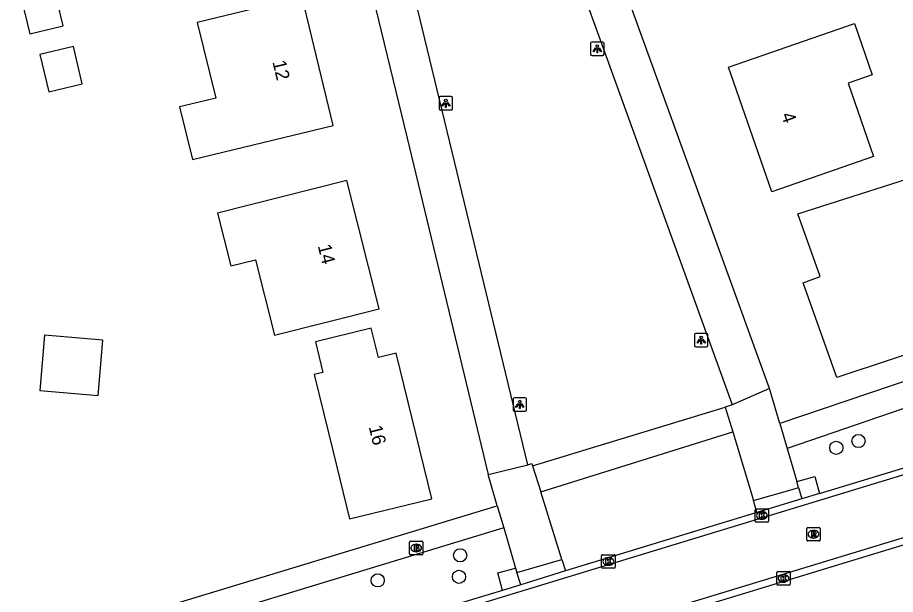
# Model space of a CAD drawing. Extents: x 162675 to 163482, y 379761 to 381227.
# Drawn here: x 162936.4 to 163001.5, y 380769.6 to 380812.4 of the extents above; entities that cross this region are included whole.
import ezdxf

# ---------------------------------------------------------------- set-up
doc = ezdxf.new("R2010")
doc.units = 0
for name, color, linetype in [('IMGEO_Berm_halfverhard', 7, 'Continuous'), ('IMGEO_Boom', 7, 'Continuous'), ('IMGEO_Brandkraan', 7, 'Continuous'), ('IMGEO_Kolk', 7, 'Continuous'), ('IMGEO_Lichtpunt', 7, 'Continuous'), ('IMGEO_Pand', 7, 'Continuous'), ('IMGEO_Pand_nummerreeks', 7, 'Continuous'), ('IMGEO_Pand_vergunning_verleend', 7, 'Continuous'), ('IMGEO_Rijbaan_lokaal_gesloten', 7, 'Continuous'), ('IMGEO_Rijbaan_lokaal_open', 7, 'Continuous'), ('IMGEO_Rioolput', 7, 'Continuous'), ('IMGEO_Voetpad_open', 7, 'Continuous')]:
    doc.layers.add(name, color=color, linetype=linetype)

msp = doc.modelspace()

# ---------------------------------------------------------------- linework, layer by layer
at = {"layer": 'IMGEO_Berm_halfverhard'}
for points in [[(162994.204, 380778.017), (162995.544, 380778.396), (162995.902, 380777.131)], [(162972.355, 380769.952), (162972.013, 380771.253), (162973.327, 380771.598)]]:
    msp.add_lwpolyline(points, dxfattribs=at)
at = {"layer": 'IMGEO_Boom'}
for centre in [(162998.789, 380781.023), (162997.137, 380780.52), (162969.227, 380772.553), (162969.138, 380770.958), (162963.104, 380770.691)]:
    msp.add_circle(centre, 0.489, dxfattribs=at)
at = {"layer": 'IMGEO_Brandkraan'}
for p, q in [((162965.463, 380772.667), (162965.463, 380773.519)), ((162965.538, 380773.593), (162966.39, 380773.593)), ((162966.464, 380773.519), (162966.464, 380772.667)), ((162965.974, 380772.813), (162965.949, 380772.813)), ((162965.951, 380773.373), (162965.976, 380773.373)), ((162966.39, 380772.593), (162965.538, 380772.593))]:
    msp.add_line(p, q, dxfattribs=at)
for points in [[(162965.463, 380772.667), (162965.463, 380773.519)], [(162965.538, 380773.593), (162966.39, 380773.593)], [(162966.464, 380773.519), (162966.464, 380772.667)], [(162965.811, 380773.293), (162965.811, 380772.893), (162966.024, 380772.893)], [(162966.042, 380773.293), (162965.811, 380773.293)], [(162965.99, 380773.212), (162965.936, 380773.212), (162965.936, 380773.136)], [(162965.936, 380773.136), (162965.989, 380773.136)], [(162965.998, 380773.06), (162965.936, 380773.06), (162965.936, 380772.979)], [(162965.936, 380772.979), (162965.998, 380772.979)], [(162966.39, 380772.593), (162965.538, 380772.593)]]:
    msp.add_lwpolyline(points, dxfattribs=at)
for centre, radius, start, end in [((162965.54, 380773.517), 0.0765, 91.55205, 178.44795), ((162965.54, 380773.517), 0.0765, 91.55205, 178.44795), ((162966.388, 380773.517), 0.0765, 1.55205, 88.44795), ((162966.388, 380773.517), 0.0765, 1.55205, 88.44795), ((162965.991, 380773.174), 0.0379, 267.82845, 90.93552), ((162965.999, 380773.019), 0.0404, 269.87594, 90.50774), ((162966.03, 380773.144), 0.251, 268.66757, 293.53466), ((162966.046, 380773.148), 0.145, 59.4692, 91.53667), ((162966.071, 380773.195), 0.0922, 285.51372, 58.15012), ((162966.076, 380773.003), 0.105, 301.31148, 78.98903), ((162965.54, 380772.669), 0.0765, 181.55205, 268.44795), ((162965.54, 380772.669), 0.0765, 181.55205, 268.44795), ((162966.388, 380772.669), 0.0765, 271.55205, 358.44795), ((162966.388, 380772.669), 0.0765, 271.55205, 358.44795)]:
    msp.add_arc(centre, radius, start, end, dxfattribs=at)
for centre, major_axis, ratio, start_param, end_param in [((162965.95, 380773.093), (-0.387, 0.002), 0.722429, 4.712389, 7.853982), ((162965.975, 380773.093), (-0.39, 0.002), 0.717154, 1.570796, 4.712389)]:
    msp.add_ellipse(centre, major_axis=major_axis, ratio=ratio, start_param=start_param, end_param=end_param, dxfattribs=at)
at = {"layer": 'IMGEO_Kolk'}
for p, q in [((162991.191, 380776.003), (162992.043, 380776.003)), ((162991.116, 380775.077), (162991.116, 380775.929)), ((162991.604, 380775.783), (162991.629, 380775.783)), ((162992.117, 380775.929), (162992.117, 380775.077)), ((162992.043, 380775.003), (162991.191, 380775.003)), ((162991.627, 380775.223), (162991.602, 380775.223)), ((162979.721, 380771.67), (162979.721, 380772.522)), ((162979.796, 380772.596), (162980.648, 380772.596)), ((162980.209, 380772.376), (162980.234, 380772.376)), ((162980.722, 380772.522), (162980.722, 380771.67)), ((162980.648, 380771.596), (162979.796, 380771.596)), ((162980.232, 380771.816), (162980.207, 380771.816)), ((162992.717, 380770.413), (162992.717, 380771.265)), ((162992.792, 380771.339), (162993.644, 380771.339)), ((162993.205, 380771.119), (162993.23, 380771.119)), ((162993.718, 380771.265), (162993.718, 380770.413)), ((162993.644, 380770.339), (162992.792, 380770.339)), ((162993.228, 380770.559), (162993.203, 380770.559))]:
    msp.add_line(p, q, dxfattribs=at)
for points in [[(162991.191, 380776.003), (162992.043, 380776.003)], [(162991.116, 380775.077), (162991.116, 380775.929)], [(162991.437, 380775.703), (162991.56, 380775.703), (162991.56, 380775.552), (162991.69, 380775.703), (162991.854, 380775.703), (162991.708, 380775.552), (162991.861, 380775.303), (162991.709, 380775.303), (162991.624, 380775.467), (162991.56, 380775.4), (162991.56, 380775.303), (162991.437, 380775.303), (162991.437, 380775.703)], [(162992.117, 380775.929), (162992.117, 380775.077)], [(162992.043, 380775.003), (162991.191, 380775.003)], [(162979.721, 380771.67), (162979.721, 380772.522)], [(162979.796, 380772.596), (162980.648, 380772.596)], [(162980.042, 380772.296), (162980.165, 380772.296), (162980.165, 380772.145), (162980.295, 380772.296), (162980.459, 380772.296), (162980.313, 380772.145), (162980.466, 380771.896), (162980.314, 380771.896), (162980.229, 380772.06), (162980.165, 380771.993), (162980.165, 380771.896), (162980.042, 380771.896), (162980.042, 380772.296)], [(162980.722, 380772.522), (162980.722, 380771.67)], [(162980.648, 380771.596), (162979.796, 380771.596)], [(162992.717, 380770.413), (162992.717, 380771.265)], [(162992.792, 380771.339), (162993.644, 380771.339)], [(162993.038, 380771.039), (162993.161, 380771.039), (162993.161, 380770.888), (162993.291, 380771.039), (162993.455, 380771.039), (162993.309, 380770.888), (162993.462, 380770.639), (162993.31, 380770.639), (162993.225, 380770.803), (162993.161, 380770.736), (162993.161, 380770.639), (162993.038, 380770.639), (162993.038, 380771.039)], [(162993.718, 380771.265), (162993.718, 380770.413)], [(162993.644, 380770.339), (162992.792, 380770.339)]]:
    msp.add_lwpolyline(points, dxfattribs=at)
for centre, start, end in [((162991.193, 380775.927), 91.55205, 178.44795), ((162991.193, 380775.927), 91.55205, 178.44795), ((162992.041, 380775.927), 1.55205, 88.44795), ((162992.041, 380775.927), 1.55205, 88.44795), ((162991.193, 380775.079), 181.55205, 268.44795), ((162991.193, 380775.079), 181.55205, 268.44795), ((162992.041, 380775.079), 271.55205, 358.44795), ((162992.041, 380775.079), 271.55205, 358.44795), ((162979.798, 380772.52), 91.55205, 178.44795), ((162979.798, 380772.52), 91.55205, 178.44795), ((162980.646, 380772.52), 1.55205, 88.44795), ((162980.646, 380772.52), 1.55205, 88.44795), ((162979.798, 380771.672), 181.55205, 268.44795), ((162979.798, 380771.672), 181.55205, 268.44795), ((162980.646, 380771.672), 271.55205, 358.44795), ((162980.646, 380771.672), 271.55205, 358.44795), ((162992.794, 380771.263), 91.55205, 178.44795), ((162992.794, 380771.263), 91.55205, 178.44795), ((162993.642, 380771.263), 1.55205, 88.44795), ((162993.642, 380771.263), 1.55205, 88.44795), ((162992.794, 380770.415), 181.55205, 268.44795), ((162992.794, 380770.415), 181.55205, 268.44795), ((162993.642, 380770.415), 271.55205, 358.44795), ((162993.642, 380770.415), 271.55205, 358.44795)]:
    msp.add_arc(centre, 0.0765, start, end, dxfattribs=at)
for centre, major_axis, ratio, start_param, end_param in [((162991.603, 380775.503), (-0.387, 0.002), 0.722429, 4.712389, 7.853982), ((162991.628, 380775.503), (-0.39, 0.002), 0.717154, 1.570796, 4.712389), ((162980.208, 380772.096), (-0.387, 0.002), 0.722429, 4.712389, 7.853982), ((162980.233, 380772.096), (-0.39, 0.002), 0.717154, 1.570796, 4.712389), ((162993.204, 380770.839), (-0.387, 0.002), 0.722429, 4.712389, 7.853982), ((162993.229, 380770.839), (-0.39, 0.002), 0.717154, 1.570796, 4.712389)]:
    msp.add_ellipse(centre, major_axis=major_axis, ratio=ratio, start_param=start_param, end_param=end_param, dxfattribs=at)
at = {"layer": 'IMGEO_Lichtpunt'}
for p, q in [((162978.904, 380810.526), (162978.904, 380809.719)), ((162978.904, 380810.526), (162978.904, 380809.719)), ((162979.806, 380810.621), (162978.998, 380810.621)), ((162979.806, 380810.621), (162978.998, 380810.621)), ((162979.9, 380809.719), (162979.9, 380810.526)), ((162979.9, 380809.719), (162979.9, 380810.526)), ((162978.998, 380809.625), (162979.806, 380809.625)), ((162978.998, 380809.625), (162979.806, 380809.625)), ((162967.666, 380806.479), (162967.666, 380805.672)), ((162967.666, 380806.479), (162967.666, 380805.672)), ((162968.568, 380806.574), (162967.76, 380806.574)), ((162968.568, 380806.574), (162967.76, 380806.574)), ((162968.662, 380805.672), (162968.662, 380806.479)), ((162968.662, 380805.672), (162968.662, 380806.479)), ((162967.76, 380805.578), (162968.568, 380805.578)), ((162967.76, 380805.578), (162968.568, 380805.578)), ((162986.615, 380788.916), (162986.615, 380788.109)), ((162986.615, 380788.916), (162986.615, 380788.109)), ((162987.517, 380789.011), (162986.709, 380789.011)), ((162987.517, 380789.011), (162986.709, 380789.011)), ((162987.611, 380788.109), (162987.611, 380788.916)), ((162987.611, 380788.109), (162987.611, 380788.916)), ((162986.709, 380788.015), (162987.517, 380788.015)), ((162986.709, 380788.015), (162987.517, 380788.015)), ((162973.151, 380784.147), (162973.151, 380783.34)), ((162973.151, 380784.147), (162973.151, 380783.34)), ((162974.053, 380784.242), (162973.245, 380784.242)), ((162974.053, 380784.242), (162973.245, 380784.242)), ((162974.147, 380783.34), (162974.147, 380784.147)), ((162974.147, 380783.34), (162974.147, 380784.147)), ((162973.245, 380783.246), (162974.053, 380783.246)), ((162973.245, 380783.246), (162974.053, 380783.246))]:
    msp.add_line(p, q, dxfattribs=at)
for points in [[(162979.278, 380810.19), (162979.317, 380810.162), (162979.129, 380809.9), (162979.091, 380809.927), (162979.278, 380810.19)], [(162979.38, 380810.142), (162979.427, 380810.142), (162979.427, 380809.82), (162979.38, 380809.82), (162979.38, 380810.142)], [(162979.49, 380810.162), (162979.528, 380810.189), (162979.715, 380809.927), (162979.676, 380809.899), (162979.49, 380810.162)], [(162968.04, 380806.143), (162968.079, 380806.115), (162967.891, 380805.853), (162967.853, 380805.88), (162968.04, 380806.143)], [(162968.142, 380806.095), (162968.189, 380806.095), (162968.189, 380805.773), (162968.142, 380805.773), (162968.142, 380806.095)], [(162968.252, 380806.115), (162968.29, 380806.142), (162968.477, 380805.88), (162968.438, 380805.852), (162968.252, 380806.115)], [(162986.989, 380788.58), (162987.028, 380788.552), (162986.84, 380788.29), (162986.802, 380788.317), (162986.989, 380788.58)], [(162987.091, 380788.532), (162987.138, 380788.532), (162987.138, 380788.21), (162987.091, 380788.21), (162987.091, 380788.532)], [(162987.201, 380788.552), (162987.239, 380788.579), (162987.426, 380788.317), (162987.387, 380788.289), (162987.201, 380788.552)], [(162973.525, 380783.811), (162973.564, 380783.783), (162973.376, 380783.521), (162973.338, 380783.548), (162973.525, 380783.811)], [(162973.737, 380783.783), (162973.775, 380783.81), (162973.962, 380783.548), (162973.923, 380783.52), (162973.737, 380783.783)], [(162973.627, 380783.763), (162973.674, 380783.763), (162973.674, 380783.441), (162973.627, 380783.441), (162973.627, 380783.763)]]:
    msp.add_lwpolyline(points, dxfattribs=at)
for centre in [(162979.403, 380810.324), (162968.165, 380806.277), (162987.114, 380788.714), (162973.65, 380783.945)]:
    msp.add_circle(centre, 0.0994, dxfattribs=at)
for centre, start, end in [((162978.998, 380810.526), 90, 180), ((162978.998, 380810.526), 90, 180), ((162979.806, 380810.526), 0, 90), ((162979.806, 380810.526), 0, 90), ((162978.998, 380809.719), 180, 270), ((162978.998, 380809.719), 180, 270), ((162979.806, 380809.719), 270, 0), ((162979.806, 380809.719), 270, 360), ((162967.76, 380806.479), 90, 180), ((162967.76, 380806.479), 90, 180), ((162968.568, 380806.479), 0, 90), ((162968.568, 380806.479), 0, 90), ((162967.76, 380805.672), 180, 270), ((162967.76, 380805.672), 180, 270), ((162968.568, 380805.672), 270, 0), ((162968.568, 380805.672), 270, 360), ((162986.709, 380788.916), 90, 180), ((162986.709, 380788.916), 90, 180), ((162987.517, 380788.916), 0, 90), ((162987.517, 380788.916), 0, 90), ((162986.709, 380788.109), 180, 270), ((162986.709, 380788.109), 180, 270), ((162987.517, 380788.109), 270, 0), ((162987.517, 380788.109), 270, 360), ((162973.245, 380784.147), 90, 180), ((162973.245, 380784.147), 90, 180), ((162974.053, 380784.147), 0, 90), ((162974.053, 380784.147), 0, 90), ((162973.245, 380783.34), 180, 270), ((162973.245, 380783.34), 180, 270), ((162974.053, 380783.34), 270, 0), ((162974.053, 380783.34), 270, 360)]:
    msp.add_arc(centre, 0.0946, start, end, dxfattribs=at)
at = {"layer": 'IMGEO_Pand'}
for points in [[(162936.666, 380813.801), (162937.283, 380811.229), (162939.763, 380811.823), (162939.147, 380814.395), (162936.666, 380813.801)], [(162957.493, 380813.963), (162949.719, 380812.074), (162951.081, 380806.467), (162949.235, 380806.018), (162948.406, 380805.816), (162949.357, 380801.901), (162950.186, 380802.102), (162959.806, 380804.439), (162957.493, 380813.963)], [(162989.136, 380808.763), (162998.492, 380812.004), (162999.811, 380808.197), (162998.015, 380807.574), (162999.904, 380802.121), (162992.343, 380799.502), (162989.136, 380808.763)], [(162938.035, 380809.687), (162938.7, 380806.915), (162941.185, 380807.511), (162940.521, 380810.283), (162938.035, 380809.687)], [(162955.449, 380788.879), (162963.206, 380790.836), (162960.809, 380800.338), (162951.21, 380797.917), (162952.195, 380794.009), (162954.038, 380794.474), (162955.449, 380788.879)], [(162959.817, 380780.114), (162961.004, 380775.256), (162967.111, 380776.747), (162964.474, 380787.543), (162963.154, 380787.221), (162962.625, 380789.387), (162958.478, 380788.375), (162959.03, 380786.114), (162958.39, 380785.958), (162959.817, 380780.114)], [(162938.02, 380784.778), (162942.358, 380784.405), (162942.71, 380788.495), (162938.372, 380788.867), (162938.02, 380784.778)]]:
    msp.add_lwpolyline(points, dxfattribs=at)
at = {"layer": 'IMGEO_Pand_vergunning_verleend'}
msp.add_lwpolyline([(162994.288, 380797.865), (163005.301, 380801.399), (163009.345, 380789.757), (162997.187, 380785.73), (162994.667, 380792.767), (162995.949, 380793.226), (162994.288, 380797.865)], dxfattribs=at)
at = {"layer": 'IMGEO_Rijbaan_lokaal_gesloten'}
for points in [[(162948.75, 380762.271), (163016.688, 380782.965)], [(163011.738, 380776.78), (163011.53, 380776.704), (162961.731, 380761.565)]]:
    msp.add_lwpolyline(points, dxfattribs=at)
at = {"layer": 'IMGEO_Rijbaan_lokaal_open'}
for points in [[(162995.902, 380777.131), (163016.15, 380783.294)], [(162994.583, 380776.73), (162991.253, 380775.737)], [(162995.902, 380777.131), (162994.583, 380776.73)], [(163011.662, 380776.211), (162963.124, 380761.423)], [(162991.253, 380775.737), (162977.033, 380771.392)], [(162977.033, 380771.392), (162973.725, 380770.368)], [(162973.725, 380770.368), (162972.355, 380769.952)], [(162972.355, 380769.952), (162970.637, 380769.431), (162949.808, 380763.113)]]:
    msp.add_lwpolyline(points, dxfattribs=at)
at = {"layer": 'IMGEO_Rioolput'}
for p, q in [((162994.949, 380773.686), (162994.949, 380774.538)), ((162995.024, 380774.612), (162995.876, 380774.612)), ((162995.437, 380774.392), (162995.462, 380774.392)), ((162995.95, 380774.538), (162995.95, 380773.686)), ((162995.876, 380773.612), (162995.024, 380773.612)), ((162995.46, 380773.832), (162995.435, 380773.832))]:
    msp.add_line(p, q, dxfattribs=at)
for points in [[(162994.949, 380773.686), (162994.949, 380774.538)], [(162995.024, 380774.612), (162995.876, 380774.612)], [(162995.538, 380774.31), (162995.286, 380774.312), (162995.286, 380773.912)], [(162995.286, 380773.912), (162995.41, 380773.912), (162995.41, 380774.074), (162995.421, 380774.074)], [(162995.464, 380774.231), (162995.41, 380774.231), (162995.41, 380774.15)], [(162995.41, 380774.15), (162995.462, 380774.15)], [(162995.468, 380774.045), (162995.539, 380773.912), (162995.679, 380773.912), (162995.614, 380774.038)], [(162995.95, 380774.538), (162995.95, 380773.686)], [(162995.876, 380773.612), (162995.024, 380773.612)]]:
    msp.add_lwpolyline(points, dxfattribs=at)
for centre, radius, start, end in [((162995.026, 380774.536), 0.0765, 91.55205, 178.44795), ((162995.026, 380774.536), 0.0765, 91.55205, 178.44795), ((162995.42, 380774.021), 0.0533, 26.02933, 88.69889), ((162995.446, 380774.339), 0.19, 274.7715, 282.96867), ((162995.47, 380774.135), 0.0964, 77.00612, 93.18647), ((162995.484, 380774.192), 0.0378, 276.66336, 79.67722), ((162995.537, 380774.2), 0.109, 350.36119, 89.41601), ((162995.535, 380774.2), 0.112, 277.58423, 350.98172), ((162995.519, 380773.985), 0.108, 29.51342, 73.79051), ((162995.874, 380774.536), 0.0765, 1.55205, 88.44795), ((162995.874, 380774.536), 0.0765, 1.55205, 88.44795), ((162995.026, 380773.688), 0.0765, 181.55205, 268.44795), ((162995.026, 380773.688), 0.0765, 181.55205, 268.44795), ((162995.874, 380773.688), 0.0765, 271.55205, 358.44795), ((162995.874, 380773.688), 0.0765, 271.55205, 358.44795)]:
    msp.add_arc(centre, radius, start, end, dxfattribs=at)
for centre, major_axis, ratio, start_param, end_param in [((162995.436, 380774.112), (-0.387, 0.002), 0.722429, 4.712389, 7.853982), ((162995.461, 380774.112), (-0.39, 0.002), 0.717154, 1.570796, 4.712389)]:
    msp.add_ellipse(centre, major_axis=major_axis, ratio=ratio, start_param=start_param, end_param=end_param, dxfattribs=at)
at = {"layer": 'IMGEO_Voetpad_open'}
for points in [[(162992.18, 380784.912), (162983.99, 380807.505), (162975.656, 380830.504), (162959.948, 380825.491), (162965.296, 380803.494), (162971.296, 380778.555)], [(162974.496, 380824.924), (162980.643, 380807.906), (162989.357, 380783.869), (162989.418, 380783.701)], [(162974.235, 380779.267), (162968.622, 380802.474), (162964.008, 380821.602)], [(163021.239, 380791.885), (162992.937, 380782.334)], [(163014.767, 380787.754), (162993.48, 380780.484)], [(162992.18, 380784.912), (162989.418, 380783.701)], [(162992.937, 380782.334), (162992.18, 380784.912)], [(162974.605, 380779.176), (162988.89, 380783.54)], [(162989.418, 380783.701), (162988.89, 380783.54)], [(162988.89, 380783.54), (162989.449, 380781.698)], [(162992.937, 380782.334), (162993.48, 380780.484)], [(162975.199, 380777.265), (162989.449, 380781.698)], [(162989.449, 380781.698), (162990.992, 380776.609)], [(162993.48, 380780.484), (162994.204, 380778.017)], [(162971.296, 380778.555), (162974.235, 380779.267)], [(162974.235, 380779.267), (162974.547, 380779.362), (162974.605, 380779.176)], [(162974.605, 380779.176), (162975.199, 380777.265)], [(162971.978, 380776.218), (162971.296, 380778.555)], [(162994.332, 380777.579), (162994.204, 380778.017)], [(162990.992, 380776.609), (162991.238, 380776.68), (162993.861, 380777.442), (162994.332, 380777.579)], [(162994.332, 380777.579), (162994.583, 380776.73)], [(162976.762, 380772.242), (162975.199, 380777.265)], [(162925.869, 380762.226), (162926.02, 380762.276), (162926.406, 380762.393), (162971.79, 380776.161), (162971.978, 380776.218)], [(162971.978, 380776.218), (162972.457, 380774.578)], [(162991.253, 380775.737), (162990.992, 380776.609)], [(162972.457, 380774.578), (162972.146, 380774.484), (162971.888, 380774.406), (162927.651, 380760.958), (162926.806, 380760.701), (162926.377, 380760.557)], [(162972.457, 380774.578), (162973.327, 380771.598)], [(162973.422, 380771.271), (162976.762, 380772.242)], [(162976.762, 380772.242), (162977.033, 380771.392)], [(162973.327, 380771.598), (162973.422, 380771.271)], [(162973.725, 380770.368), (162973.422, 380771.271)]]:
    msp.add_lwpolyline(points, dxfattribs=at)

# ---------------------------------------------------------------- texts
at = {"layer": 'IMGEO_Pand_nummerreeks'}
for s, rotation, p in [('12', 283.65337, (162955.287, 380809.145)), ('4', 289.10571, (162993.032, 380805.219)), ('14', 284.15819, (162958.648, 380795.498)), ('16', 283.72614, (162962.431, 380782.081))]:
    msp.add_text(s, height=1, rotation=rotation, dxfattribs=at).set_placement(p)

doc.saveas('drawing.dxf')
